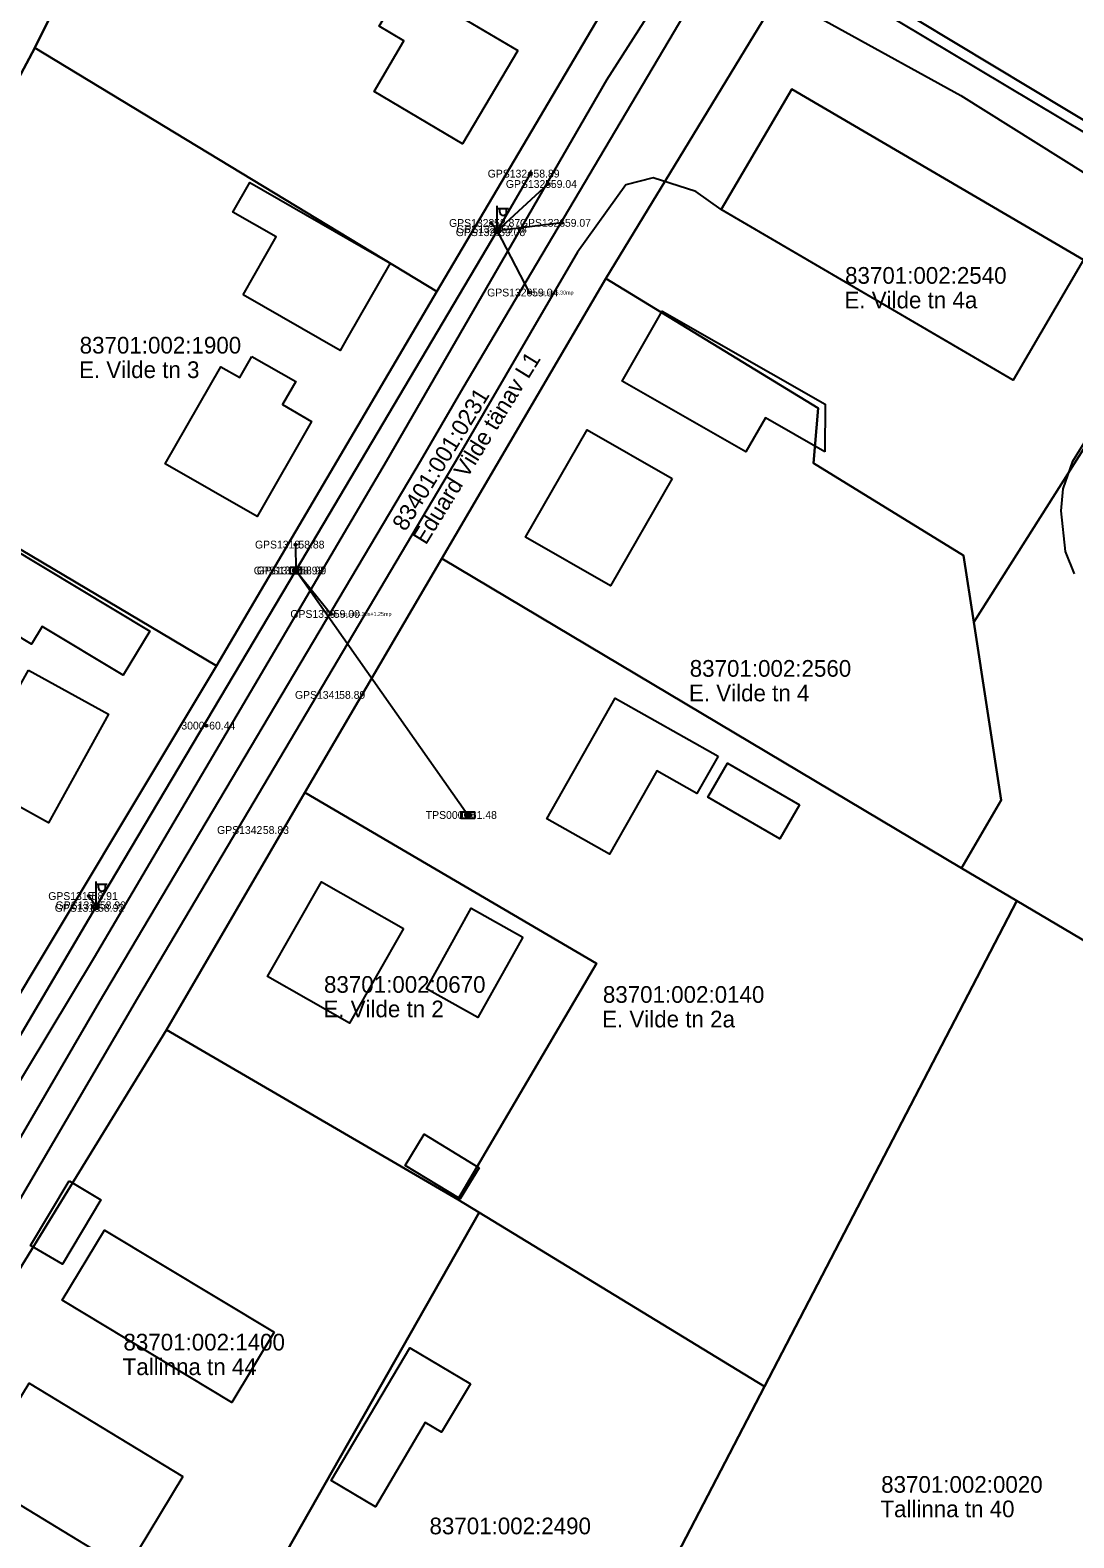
# Model space of a CAD drawing. Extents: x 580119 to 583377, y 6518915 to 6520820.
# Drawn here: x 581602.2 to 581695.9, y 6519903.3 to 6520038.7 of the extents above; entities that cross this region are included whole.
import ezdxf

# ---------------------------------------------------------------- set-up
doc = ezdxf.new("R2010")
doc.units = 0
for name, color, linetype in [('ELRAJATISMP', 7, 'Continuous'), ('Hoone Elu- või ühiskondlik hoone', 7, 'Continuous'), ('Hoone Kõrval- või tootmishoone', 7, 'Continuous'), ('L_AADRESS', 7, 'Continuous'), ('MAAMUDEL', 7, 'Continuous'), ('MOOTKORG-EH2000', 7, 'Continuous'), ('MOOTMPUNKT', 7, 'Continuous'), ('MOOTNR', 7, 'Continuous'), ('MPOHULIIN', 7, 'Continuous'), ('PIIR', 7, 'Continuous'), ('POST', 7, 'Continuous'), ('Rippe kõrgus', 7, 'Continuous'), ('SIOHULIIN', 7, 'Continuous'), ('SIRAJATIS', 7, 'Continuous'), ('Tee Liiklusala', 7, 'Continuous'), ('Tee Tänav Püsikate', 7, 'Continuous'), ('TUNNUS', 7, 'Continuous')]:
    doc.layers.add(name, color=color, linetype=linetype)

msp = doc.modelspace()

# ---------------------------------------------------------------- linework, layer by layer
at = {"layer": 'ELRAJATISMP'}
for p, q in [((581641.4, 6519968.51), (581641.4, 6519967.91)), ((581641.67, 6519968.51), (581641.67, 6519967.91))]:
    msp.add_line(p, q, dxfattribs=at)
msp.add_lwpolyline([(581640.94, 6519968.51), (581642.13, 6519968.51), (581642.13, 6519967.91), (581640.94, 6519967.91)], close=True, dxfattribs=at)
at = {"layer": 'Hoone Elu- või ühiskondlik hoone'}
for points in [[(581646.01, 6520036.89), (581641.04, 6520028.51), (581633.1, 6520033.21), (581635.79, 6520037.75), (581633.57, 6520039.07), (581635.84, 6520042.91)], [(581696.81, 6520018.09), (581690.48, 6520007.27), (581664.28, 6520022.59), (581670.62, 6520033.41)], [(581622.13, 6520009.39), (581626.07, 6520007.15), (581624.88, 6520005.07), (581627.49, 6520003.57), (581622.61, 6519995.02), (581614.36, 6519999.74), (581619.35, 6520008.47), (581621.05, 6520007.5)], [(581659.88, 6519998.43), (581654.33, 6519988.79), (581646.7, 6519993.18), (581652.25, 6520002.81)], [(581602.08, 6519981.22), (581609.25, 6519977.26), (581603.88, 6519967.52), (581596.64, 6519971.51), (581598.83, 6519975.48), (581597.24, 6519976.35), (581599.52, 6519980.5), (581601.18, 6519979.59)], [(581663.99, 6519973.49), (581662.1, 6519970.15), (581658.49, 6519972.19), (581654.24, 6519964.68), (581648.61, 6519967.86), (581654.75, 6519978.72)], [(581635.75, 6519958.03), (581630.91, 6519949.51), (581623.54, 6519953.71), (581628.37, 6519962.22)], [(581615.94, 6519908.78), (581610.86, 6519900.42), (581597.04, 6519908.83), (581602.12, 6519917.18)]]:
    msp.add_lwpolyline(points, close=True, dxfattribs=at)
at = {"layer": 'Hoone Kõrval- või tootmishoone'}
for points in [[(581621.34, 6520014.94), (581624.32, 6520020.13), (581620.42, 6520022.36), (581621.94, 6520025.02), (581634.55, 6520017.78), (581630.72, 6520011.1), (581630.06, 6520009.94)], [(581673.58, 6520000.84), (581668.24, 6520003.9), (581666.48, 6520000.82), (581655.37, 6520007.18), (581658.98, 6520013.48), (581673.61, 6520005.11)], [(581600.18, 6519992.43), (581612.97, 6519984.73), (581610.58, 6519980.77), (581603.29, 6519985.15), (581602.33, 6519983.55), (581599.15, 6519985.46), (581600.78, 6519988.16), (581598.46, 6519989.56)], [(581671.32, 6519969.12), (581669.54, 6519966.06), (581663.07, 6519969.81), (581664.85, 6519972.88)], [(581646.46, 6519957.25), (581642.43, 6519950.03), (581637.8, 6519952.61), (581641.82, 6519959.83)], [(581642.55, 6519936.53), (581640.83, 6519933.72), (581635.89, 6519936.74), (581637.61, 6519939.55)], [(581605.72, 6519935.35), (581608.57, 6519933.64), (581605.12, 6519927.85), (581602.26, 6519929.55)], [(581624.14, 6519921.76), (581620.32, 6519915.43), (581605.09, 6519924.62), (581608.9, 6519930.93)], [(581641.75, 6519917.13), (581639.16, 6519912.76), (581637.7, 6519913.63), (581633.23, 6519906.07), (581629.25, 6519908.42), (581636.32, 6519920.34)]]:
    msp.add_lwpolyline(points, close=True, dxfattribs=at)
at = {"layer": 'MOOTMPUNKT'}
for centre in [(581647.16, 6520025.82), (581648.72, 6520024.89), (581643.62, 6520021.39), (581644.27, 6520020.83), (581649.98, 6520021.4), (581644.08, 6520020.56), (581647.04, 6520015.14), (581626.05, 6519992.5), (581625.94, 6519990.17), (581626.21, 6519990.18), (581629.23, 6519986.27), (581618.04, 6519976.24), (581641.53, 6519968.21), (581607.49, 6519960.93), (581608.07, 6519959.87), (581608.22, 6519960.1)]:
    msp.add_circle(centre, 0.1, dxfattribs=at)
at = {"layer": 'MPOHULIIN'}
for p, q in [((581644.17, 6520020.69), (581647.04, 6520015.14)), ((581641.53, 6519968.21), (581626.07, 6519990.17)), ((581608.14, 6519959.99), (581607.49, 6519960.93))]:
    msp.add_line(p, q, dxfattribs=at)
for points in [[(581648.72, 6520024.89), (581644.17, 6520020.69), (581643.62, 6520021.39)], [(581580.34, 6519912.71), (581593.44, 6519935.07), (581608.14, 6519959.99), (581626.07, 6519990.17), (581644.17, 6520020.69)], [(581626.05, 6519992.5), (581626.07, 6519990.17)]]:
    msp.add_lwpolyline(points, dxfattribs=at)
at = {"layer": 'PIIR'}
for points in [[(581589.04, 6519907.54), (581578.78, 6519913.69), (581598.54, 6519947.6), (581618.95, 6519981.61), (581638.75, 6520015.23), (581657.64, 6520047.23), (581678.44, 6520082.2), (581689.7, 6520075.34), (581671.76, 6520045.74), (581653.92, 6520016.4), (581639.18, 6519991.24), (581626.88, 6519970.23), (581614.48, 6519948.9)], [(581689.7, 6520075.34), (581735.46, 6520047.82), (581718.4, 6520015.3), (581710.01, 6520021.9), (581705.57, 6520025.35), (581671.76, 6520045.74)], [(581608.17, 6520048.36), (581619.47, 6520070.43), (581657.64, 6520047.23), (581638.75, 6520015.23), (581602.63, 6520037.13)], [(581577.85, 6520064.74), (581608.17, 6520048.36), (581602.63, 6520037.13), (581594.39, 6520021.64), (581564.44, 6520038.29)], [(581672.98, 6520004.75), (581653.92, 6520016.4), (581671.76, 6520045.74), (581705.57, 6520025.35), (581710.01, 6520021.9), (581686.95, 6519985.53), (581686.02, 6519991.53), (581672.56, 6519999.8)], [(581594.39, 6520021.64), (581602.63, 6520037.13), (581638.75, 6520015.23), (581618.95, 6519981.61), (581584.81, 6520001.88)], [(581690.81, 6519960.49), (581685.86, 6519963.44), (581689.42, 6519969.54), (581686.95, 6519985.53), (581710.01, 6520021.9), (581718.4, 6520015.3), (581749.97, 6519995.87), (581783.47, 6519975.44), (581764.91, 6519940.51), (581731.88, 6519957.52), (581722.2, 6519941.94)], [(581653.92, 6520016.4), (581672.98, 6520004.75), (581672.56, 6519999.8), (581686.02, 6519991.53), (581686.95, 6519985.53), (581689.42, 6519969.54), (581685.86, 6519963.44), (581639.18, 6519991.24)], [(581566.98, 6519967.38), (581581.17, 6519995.19), (581584.81, 6520001.88), (581618.95, 6519981.61), (581598.54, 6519947.6), (581583.23, 6519957.18), (581568.58, 6519966.17)], [(581642.55, 6519932.5), (581640.64, 6519933.67), (581653.08, 6519954.86), (581626.88, 6519970.23), (581639.18, 6519991.24), (581685.86, 6519963.44), (581690.81, 6519960.49), (581668.17, 6519916.88)], [(581626.88, 6519970.23), (581653.08, 6519954.86), (581640.64, 6519933.67), (581614.48, 6519948.9)], [(581668.17, 6519916.88), (581690.81, 6519960.49), (581722.2, 6519941.94), (581712.02, 6519921.66), (581700.49, 6519899.32), (581688.7, 6519876.39), (581677.12, 6519854.1), (581645.47, 6519873.21)], [(581614.48, 6519948.9), (581640.64, 6519933.67), (581642.55, 6519932.5), (581618.38, 6519889.95), (581589.04, 6519907.54)], [(581642.55, 6519932.5), (581668.17, 6519916.88), (581645.47, 6519873.21), (581618.38, 6519889.95)]]:
    msp.add_lwpolyline(points, close=True, dxfattribs=at)
at = {"layer": 'POST'}
for p, q in [((581644.17, 6520020.94), (581644.17, 6520022.94)), ((581644.17, 6520022.69), (581645.17, 6520022.69)), ((581644.4, 6520022.37), (581644.4, 6520022.69)), ((581645.01, 6520022.37), (581645.01, 6520022.69)), ((581644.17, 6520020.69), (581644.17, 6520020.69)), ((581608.14, 6519960.24), (581608.14, 6519962.24)), ((581608.14, 6519961.99), (581609.14, 6519961.99)), ((581608.37, 6519961.67), (581608.37, 6519961.99)), ((581608.98, 6519961.67), (581608.98, 6519961.99)), ((581608.14, 6519959.99), (581608.14, 6519959.99))]:
    msp.add_line(p, q, dxfattribs=at)
msp.add_lwpolyline([(581647.16, 6520025.82), (581644.17, 6520020.69)], dxfattribs=at)
for centre, radius in [((581647.16, 6520025.82), 0.125), ((581647.16, 6520025.82), 0.105), ((581647.16, 6520025.82), 0.0851), ((581647.16, 6520025.82), 0.0651), ((581647.16, 6520025.82), 0.0451), ((581647.16, 6520025.82), 0.0251), ((581647.16, 6520025.82), 0.00511), ((581644.17, 6520020.69), 0.25), ((581626.07, 6519990.17), 0.25), ((581641.53, 6519968.21), 0.25), ((581608.14, 6519959.99), 0.25)]:
    msp.add_circle(centre, radius, dxfattribs=at)
for centre in [(581644.7, 6520022.37), (581608.68, 6519961.67)]:
    msp.add_arc(centre, 0.306, 180, 0, dxfattribs=at)
at = {"layer": 'SIOHULIIN'}
msp.add_line((581626.07, 6519990.17), (581629.23, 6519986.27), dxfattribs=at)
msp.add_lwpolyline([(581649.98, 6520021.4), (581644.17, 6520020.69), (581626.07, 6519990.17), (581608.14, 6519959.99), (581593.44, 6519935.07), (581580.34, 6519912.71)], dxfattribs=at)
at = {"layer": 'SIRAJATIS'}
msp.add_lwpolyline([(581625.57, 6519990.47), (581626.57, 6519990.47), (581626.57, 6519989.87), (581625.57, 6519989.87)], close=True, dxfattribs=at)
for centre, radius in [((581625.87, 6519990.17), 0.0304), ((581625.87, 6519990.17), 0.029), ((581625.87, 6519990.17), 0.0277), ((581625.87, 6519990.17), 0.0263), ((581625.87, 6519990.17), 0.0249), ((581625.87, 6519990.17), 0.0236), ((581625.87, 6519990.17), 0.0222), ((581625.87, 6519990.17), 0.0209), ((581625.87, 6519990.17), 0.0195), ((581625.87, 6519990.17), 0.0181), ((581625.87, 6519990.17), 0.0168), ((581625.87, 6519990.17), 0.0154), ((581625.87, 6519990.17), 0.014), ((581625.87, 6519990.17), 0.0127), ((581625.87, 6519990.17), 0.0113), ((581625.87, 6519990.17), 0.00996), ((581625.87, 6519990.17), 0.0086), ((581625.87, 6519990.17), 0.00724), ((581625.87, 6519990.17), 0.00587), ((581625.87, 6519990.17), 0.00451), ((581625.87, 6519990.17), 0.00315), ((581625.87, 6519990.17), 0.00179), ((581625.87, 6519990.17), 0.000426), ((581626.27, 6519990.17), 0.0304), ((581626.27, 6519990.17), 0.029), ((581626.27, 6519990.17), 0.0277), ((581626.27, 6519990.17), 0.0263), ((581626.27, 6519990.17), 0.0249), ((581626.27, 6519990.17), 0.0236), ((581626.27, 6519990.17), 0.0222), ((581626.27, 6519990.17), 0.0209), ((581626.27, 6519990.17), 0.0195), ((581626.27, 6519990.17), 0.0181), ((581626.27, 6519990.17), 0.0168), ((581626.27, 6519990.17), 0.0154), ((581626.27, 6519990.17), 0.014), ((581626.27, 6519990.17), 0.0127), ((581626.27, 6519990.17), 0.0113), ((581626.27, 6519990.17), 0.00996), ((581626.27, 6519990.17), 0.0086), ((581626.27, 6519990.17), 0.00724), ((581626.27, 6519990.17), 0.00587), ((581626.27, 6519990.17), 0.00451), ((581626.27, 6519990.17), 0.00315), ((581626.27, 6519990.17), 0.00179), ((581626.27, 6519990.17), 0.000426)]:
    msp.add_circle(centre, radius, dxfattribs=at)
at = {"layer": 'Tee Liiklusala'}
for points in [[(581591.06, 6520100.92), (581558.91, 6520038.28), (581538.3, 6519999.86), (581516.71, 6519957.56), (581515.42, 6519954.12), (581514.85, 6519951.12), (581517.94, 6519949.01), (581550.94, 6519929.6), (581576.02, 6519914.52), (581578.66, 6519913.39), (581581.86, 6519912.82), (581583.74, 6519915.13), (581607.99, 6519955.45), (581634.21, 6520000), (581654.01, 6520034.24), (581661.67, 6520046.25)], [(581696.81, 6520018.09), (581670.62, 6520033.41), (581664.28, 6520022.59), (581661.99, 6520024.22), (581658.18, 6520025.44), (581655.71, 6520024.82), (581651.36, 6520018.77), (581640.71, 6520000.46), (581611.85, 6519951.75), (581586.93, 6519909.16), (581588.4, 6519906.51), (581590.91, 6519904.75), (581712.97, 6519832.38)], [(581695.99, 6519989.86), (581695.19, 6519991.87), (581694.81, 6519995.53), (581694.98, 6519997.51), (581695.85, 6520000), (581703.1, 6520011.71)]]:
    msp.add_lwpolyline(points, dxfattribs=at)
msp.add_lwpolyline([(581788.3, 6519976.59), (581799.97, 6519999.69), (581804.21, 6520008.32), (581803.44, 6520010.33), (581801.94, 6520011.85), (581739.51, 6520050.52), (581694.43, 6520077.93), (581691.68, 6520078.4), (581688.58, 6520078.18), (581685.98, 6520077.01), (581668.05, 6520046.79), (581701.95, 6520026.49), (581706.12, 6520016.42), (581714.87, 6520011.61), (581717.12, 6520014.42), (581746.56, 6519997.05), (581745.97, 6519996.01), (581782.53, 6519973.29), (581784.91, 6519972.79), (581786.92, 6519974.64)], close=True, dxfattribs=at)
at = {"layer": 'Tee Tänav Püsikate'}
for points in [[(581580.61, 6519901.98), (581581.89, 6519905.86), (581608.45, 6519951.44), (581637.26, 6520000), (581641.12, 6520006.58), (581663.82, 6520044.98)], [(581663.82, 6520044.98), (581685.78, 6520032.85), (581697.02, 6520025.81), (581700.41, 6520022.49), (581704.55, 6520014.43)]]:
    msp.add_lwpolyline(points, dxfattribs=at)

# ---------------------------------------------------------------- texts
at = {"layer": 'L_AADRESS'}
for s, p in [('E. Vilde tn 4a', (581675.34, 6520013.72)), ('E. Vilde tn 3', (581606.61, 6520007.46)), ('E. Vilde tn 4', (581661.38, 6519978.42)), ('E. Vilde tn 2', (581628.55, 6519950.04)), ('E. Vilde tn 2a', (581653.58, 6519949.13)), ('Tallinna tn 44', (581610.53, 6519917.9)), ('Tallinna tn 40', (581678.57, 6519905.13))]:
    msp.add_text(s, height=1.5, dxfattribs=at).set_placement(p)
msp.add_text('Eduard Vilde tänav L1', height=1.5, rotation=58.3353, dxfattribs=at).set_placement((581637.76, 6519992.4))
at = {"layer": 'MAAMUDEL'}
msp.add_text(' tv', height=0.35, dxfattribs=at).set_placement((581648.72, 6520024.72))
at = {"layer": 'MOOTKORG-EH2000'}
for s, p in [(' 58.89', (581647.16, 6520025.47)), (' 59.04', (581648.72, 6520024.54)), (' 58.87', (581643.62, 6520021.04)), (' 59.08', (581644.08, 6520020.21)), (' 59.14', (581644.27, 6520020.48)), (' 59.07', (581649.98, 6520021.05)), (' 59.04', (581647.04, 6520014.79)), (' 58.88', (581626.05, 6519992.15)), (' 58.93', (581625.94, 6519989.82)), (' 58.99', (581626.21, 6519989.83)), (' 59.00', (581629.23, 6519985.92)), (' 58.89', (581629.71, 6519978.65)), (' 60.44', (581618.04, 6519975.89)), (' 61.48', (581641.53, 6519967.86)), (' 58.83', (581622.86, 6519966.51)), (' 58.91', (581607.49, 6519960.58)), (' 58.92', (581608.07, 6519959.52)), (' 58.90', (581608.22, 6519959.75))]:
    msp.add_text(s, height=0.7, dxfattribs=at).set_placement(p)
at = {"layer": 'MOOTNR'}
for s, p in [('GPS1324 ', (581643.31, 6520025.47)), ('GPS1325 ', (581644.94, 6520024.54)), ('GPS1323 ', (581639.84, 6520021.04)), ('GPS1321 ', (581640.44, 6520020.21)), ('GPS1322 ', (581640.49, 6520020.48)), ('GPS1326 ', (581646.2, 6520021.05)), ('GPS1320 ', (581643.26, 6520014.79)), ('GPS1318 ', (581622.41, 6519992.15)), ('GPS1316 ', (581622.3, 6519989.82)), ('GPS1317 ', (581622.57, 6519989.83)), ('GPS1319 ', (581625.59, 6519985.92)), ('GPS1341 ', (581626, 6519978.65)), ('3000 ', (581615.8, 6519975.89)), ('TPS0001 ', (581637.75, 6519967.86)), ('GPS1342 ', (581619.01, 6519966.51)), ('GPS1315 ', (581603.85, 6519960.58)), ('GPS1313 ', (581604.43, 6519959.52)), ('GPS1314 ', (581604.51, 6519959.75))]:
    msp.add_text(s, height=0.7, dxfattribs=at).set_placement(p)
at = {"layer": 'Rippe kõrgus'}
for s, p in [(' el_mp_ohl6.30mp', (581647.04, 6520014.96)), (' el_mp_ohl6.30s+1.25mp', (581629.23, 6519986.09))]:
    msp.add_text(s, height=0.35, dxfattribs=at).set_placement(p)
at = {"layer": 'TUNNUS'}
for s, p in [('83701:002:2540', (581675.4, 6520015.93)), ('83701:002:1900', (581606.67, 6520009.66)), ('83701:002:2560', (581661.45, 6519980.63)), ('83701:002:0670', (581628.61, 6519952.24)), ('83701:002:0140', (581653.65, 6519951.34)), ('83701:002:1400', (581610.6, 6519920.11)), ('83701:002:0020', (581678.64, 6519907.33)), ('83701:002:2490', (581638.08, 6519903.6))]:
    msp.add_text(s, height=1.5, dxfattribs=at).set_placement(p)
msp.add_text('83401:001:0231', height=1.5, rotation=58.3353, dxfattribs=at).set_placement((581635.92, 6519993.61))

doc.saveas('drawing.dxf')
